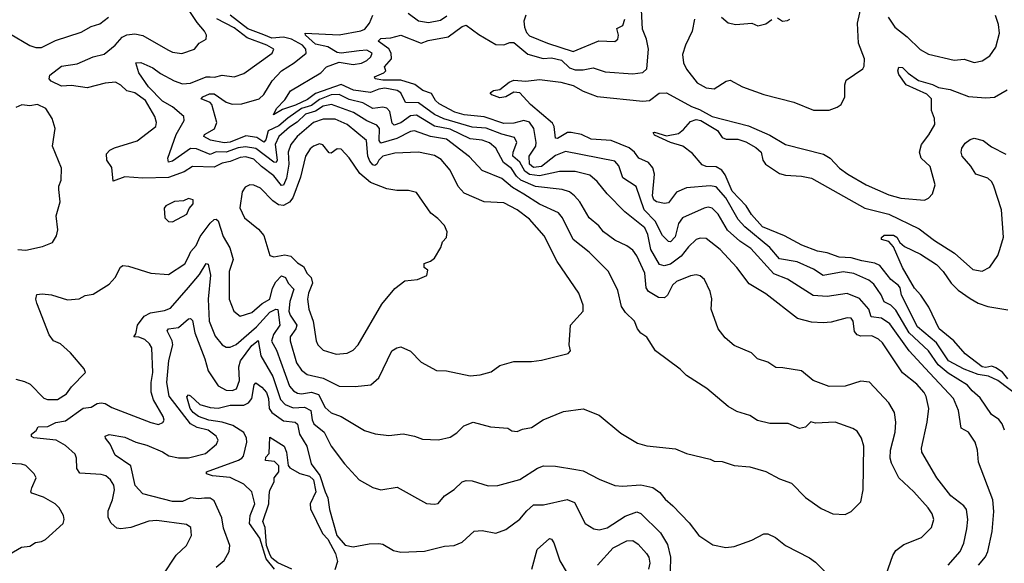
# Model space of a CAD drawing. Extents: x 1552294 to 1694791, y 811929 to 917222.
# Tile 382 of 643: x 1627305 to 1632267, y 906845 to 909583. Entities that reach past the tile are written whole.
import ezdxf

# ---------------------------------------------------------------- set-up
doc = ezdxf.new("R2010")
doc.units = 0

msp = doc.modelspace()

# ---------------------------------------------------------------- linework, layer by layer
at = {"layer": '0CON10XD'}
for points in [[(1627329.1, 907760.9), (1627357.8, 907747.8), (1627426.7, 907676.7), (1627445, 907669.6), (1627495, 907670), (1627541.2, 907698.8), (1627565, 907733.1), (1627636.2, 907805), (1627628.8, 907825), (1627561.1, 907905), (1627510, 907950), (1627475, 907965.4), (1627452.8, 907995), (1627390.8, 908155), (1627386.2, 908175), (1627391.2, 908198.8), (1627417.5, 908202.5), (1627465, 908196.7), (1627545, 908172.2), (1627603.6, 908176.4), (1627635, 908194.2), (1627675, 908200.8), (1627755, 908250), (1627785, 908284), (1627812.9, 908337.1), (1627825, 908344.3), (1627852.2, 908342.2), (1627965, 908305.6), (1628055, 908300), (1628137.2, 908352.8), (1628154.1, 908385), (1628167.1, 908415), (1628194.8, 908445.2), (1628215, 908490), (1628265, 908558.2), (1628285, 908576.9), (1628295, 908577.3), (1628305, 908568.9), (1628330.1, 908490.1), (1628364.3, 908434.3), (1628380.3, 908375), (1628359.7, 908315), (1628361.2, 908175), (1628383.1, 908115), (1628415, 908089.4), (1628475, 908107.3), (1628526.2, 908153.8), (1628565, 908174.8), (1628578.7, 908231.3), (1628595, 908262.1), (1628625, 908292.5), (1628644.5, 908285), (1628657.2, 908255), (1628687, 908225), (1628666.1, 908163.9), (1628661.4, 908115), (1628667.9, 908095), (1628701.3, 908045), (1628696.9, 908025), (1628667.1, 907985), (1628667.1, 907965), (1628700.3, 907855), (1628725, 907817.9), (1628754.2, 907795.8), (1628835, 907777.7), (1628915, 907737.7), (1628995, 907734.5), (1629075, 907744.3), (1629115, 907778.8), (1629180.8, 907915), (1629205, 907930.8), (1629225, 907935.7), (1629275, 907912.5), (1629328.7, 907858.7), (1629405, 907816), (1629455, 907814), (1629575, 907789.1), (1629625.5, 907794.5), (1629680.3, 907809.7), (1629725, 907841.4), (1629795, 907860.8), (1629885, 907860.8), (1629935, 907868), (1630069.2, 907900.8), (1630080, 907915), (1630074, 907945), (1630080, 908045), (1630144.2, 908115), (1630144.2, 908145), (1630122.5, 908205), (1630013.6, 908365), (1629948.2, 908495), (1629875, 908577.5), (1629812.5, 908625), (1629745, 908661.1), (1629645, 908664.6), (1629545, 908708.5), (1629515, 908742.5), (1629474.5, 908825), (1629428.2, 908878.2), (1629395, 908898.9), (1629315, 908915.4), (1629195, 908911.3), (1629135.4, 908895), (1629115, 908875.3), (1629104.8, 908855.2), (1629095, 908848.8), (1629085, 908851.6), (1629069.4, 908869.4), (1629058.9, 908895), (1629052.5, 908975), (1629004.5, 909014.5), (1628955, 909055.6), (1628895, 909081), (1628835, 909082.3), (1628785, 909064.3), (1628702.6, 908995), (1628671.9, 908955), (1628657.8, 908915), (1628660.9, 908855), (1628650.1, 908785), (1628635, 908750), (1628625, 908747.6), (1628585, 908795.6), (1628523.1, 908843.1), (1628485, 908880.9), (1628445, 908891.7), (1628415, 908888.4), (1628365, 908868.4), (1628325, 908860.2), (1628285, 908840.8), (1628175, 908843.5), (1628133.3, 908816.7), (1628055, 908787.2), (1627925, 908785.2), (1627835, 908791.6), (1627775, 908768.8), (1627768.8, 908838.8), (1627743.5, 908875), (1627742.8, 908907.2), (1627758.9, 908925), (1627782.9, 908937.1), (1627896.9, 908973.1), (1627990.6, 909045), (1627993.6, 909065), (1627985.4, 909095), (1627939.1, 909175), (1627885, 909214), (1627845, 909224.4), (1627815, 909253.1), (1627787.6, 909267.6), (1627735, 909263.4), (1627645, 909240.2), (1627565, 909251.9), (1627515, 909247.8), (1627462.8, 909272.8), (1627453.3, 909285), (1627456.2, 909303.8), (1627515, 909348.1), (1627595, 909361.2), (1627675, 909395.9), (1627730.4, 909409.6), (1627786, 909454), (1627820.4, 909495), (1627845, 909506.3), (1627885, 909511.1), (1627925, 909503.3), (1628050.7, 909430.7), (1628075, 909418.5), (1628122.2, 909412.2), (1628186.3, 909433.7), (1628208.8, 909465), (1628243.8, 909485), (1628245.9, 909504.1), (1628236.7, 909525), (1628198.5, 909568.5), (1628042.6, 909805)], [(1632138.1, 906835), (1632172.6, 906877.4), (1632185, 906903.8), (1632206, 907005), (1632214.7, 907105), (1632209.2, 907165), (1632137.9, 907355), (1632131.5, 907415), (1632120, 907455), (1632087.5, 907505), (1632050.6, 907525), (1632035.9, 907615), (1632011.8, 907675), (1631868, 907828), (1631788.2, 907915), (1631691.2, 908051.2), (1631649.1, 908079.1), (1631595.5, 908085.5), (1631585, 908125.4), (1631537.8, 908177.8), (1631475, 908204.1), (1631375, 908188.6), (1631304, 908194), (1631175, 908275.3), (1631105, 908302.9), (1630989.7, 908429.7), (1630935, 908467.4), (1630872, 908522), (1630825, 908602.7), (1630795, 908633.8), (1630775, 908638), (1630755, 908633.9), (1630645, 908585.5), (1630625, 908555.7), (1630608.5, 908488.5), (1630585, 908463.6), (1630575, 908465.5), (1630545, 908495.9), (1630507.5, 908567.6), (1630452.7, 908625), (1630412.1, 908742.1), (1630345, 908786.5), (1630325, 908846.7), (1630305, 908870), (1630055, 908919), (1630005, 908898.6), (1629935, 908844.1), (1629895, 908838.2), (1629874.3, 908854.3), (1629872.2, 908895), (1629905.7, 908945), (1629908.4, 908965), (1629896.6, 909035), (1629875, 909067.5), (1629845, 909075.3), (1629795, 909061.9), (1629745, 909059.8), (1629645, 909093.6), (1629545, 909103), (1629497.1, 909117.1), (1629418.2, 909158.2), (1629400.7, 909175), (1629380.3, 909210.3), (1629335.8, 909225.8), (1629295.7, 909255.7), (1629225, 909278.7), (1629135, 909278), (1629096.2, 909285), (1629093.3, 909295), (1629140, 909315), (1629150, 909325), (1629143.8, 909345), (1629179.3, 909385), (1629176.4, 909415), (1629165.2, 909435.2), (1629111.8, 909475), (1629125, 909488.2), (1629175, 909491.8), (1629225, 909505.6), (1629327.5, 909465), (1629362.7, 909477.3), (1629464.2, 909495.8), (1629535, 909548.6), (1629555, 909555.8), (1629618.9, 909508.9), (1629705, 909457.8), (1629744.6, 909455.4), (1629775, 909468.2), (1629795, 909468.2), (1629865, 909408.4), (1629942.6, 909387.4), (1629985, 909390.3), (1630035, 909379.3), (1630075, 909340.4), (1630105, 909330.6), (1630145, 909330.6), (1630195, 909340.4), (1630255, 909320.8), (1630395, 909310.2), (1630445, 909316.8), (1630465, 909336), (1630474, 909435), (1630464, 909485), (1630444.4, 909535), (1630437.1, 909665)], [(1630705.9, 909585), (1630694.8, 909525.2), (1630659.8, 909455), (1630645, 909406.7), (1630650, 909365), (1630665, 909334), (1630718.6, 909265), (1630765, 909238.9), (1630805.3, 909234.7), (1630865, 909272.9), (1630885, 909277.8), (1630947.5, 909245), (1631055.6, 909205.6), (1631206.9, 909166.9), (1631305, 909127.3), (1631385, 909126.9), (1631425, 909141.4), (1631444.4, 909155.6), (1631464.2, 909195), (1631462.9, 909255), (1631471.1, 909278.9), (1631553.8, 909335), (1631561.5, 909348.5), (1631562.3, 909385), (1631533.1, 909465), (1631527.5, 909565), (1631551.4, 909668.6)], [(1627252.7, 909512.7), (1627355, 909452), (1627386.7, 909443.3), (1627415, 909442.9), (1627485, 909478.5), (1627615, 909520.4), (1627665, 909548.2), (1627708.3, 909561.7), (1627751.4, 909595)], [(1628025, 906781.9), (1628093.8, 906886.2), (1628145.6, 906935), (1628170.4, 906985), (1628167.5, 907025), (1628145, 907039.6), (1627995, 907060.7), (1627955, 907056.2), (1627864.7, 907025.3), (1627815, 907018.2), (1627795, 907022.5), (1627765, 907047.5), (1627749.7, 907075), (1627750.6, 907109.4), (1627772.4, 907165), (1627782.2, 907215), (1627778.8, 907238.8), (1627762.7, 907265), (1627738.1, 907285), (1627715, 907292.9), (1627608, 907298), (1627592.6, 907322.6), (1627591.3, 907375), (1627583.5, 907395), (1627535, 907438.8), (1627488, 907465), (1627375, 907477.3), (1627364, 907484), (1627364, 907496), (1627386.9, 907513.1), (1627397.1, 907532.9), (1627446, 907534), (1627486.8, 907553.2), (1627535, 907563), (1627625, 907626), (1627665, 907631.6), (1627695, 907649.2), (1627715, 907653.6), (1627735, 907650.3), (1627769.3, 907629.3), (1627965, 907554.5), (1628005, 907544.3), (1628026.7, 907553.3), (1628032.5, 907565), (1628027.8, 907585), (1627978.8, 907668.8), (1627967.6, 907707.6), (1627966.4, 907755), (1627975.8, 907805), (1627970.2, 907930.2), (1627959.4, 907949.4), (1627935, 907972), (1627905, 907983.8), (1627880, 907985), (1627890, 908000), (1627897.8, 908045), (1627931.2, 908088.8), (1627964.3, 908105.7), (1628035, 908118.7), (1628065, 908130.4), (1628155.4, 908234.6), (1628210.7, 908299.3), (1628245, 908354.2), (1628255, 908352), (1628265.9, 908295.9), (1628253.8, 908175), (1628259.8, 908065), (1628289.5, 907989.5), (1628325, 907945.5), (1628345, 907932.9), (1628365, 907934.1), (1628395, 907947.1), (1628498.5, 908035), (1628565, 908109.1), (1628595, 908124.7), (1628605, 908123.6), (1628615.7, 908045), (1628583, 907997), (1628574.3, 907964.3), (1628599.1, 907919.1), (1628665, 907736.2), (1628685, 907712.8), (1628705, 907701), (1628725, 907698.4), (1628775, 907706.4), (1628811.2, 907695), (1628845, 907628.8), (1628875, 907602.5), (1628924.2, 907584.2), (1629043.3, 907513.3), (1629097.1, 907497.1), (1629165, 907488.9), (1629236.8, 907496.8), (1629295, 907485.8), (1629335, 907470.8), (1629415, 907467.5), (1629475, 907480), (1629508.3, 907501.7), (1629543.4, 907536.6), (1629590, 907555), (1629677.3, 907532.7), (1629765, 907526), (1629785, 907512.5), (1629811.7, 907508.3), (1629838.8, 907521.2), (1629885, 907528.6), (1629942.9, 907567.1), (1630045, 907609.4), (1630145, 907622.9), (1630225, 907590.8), (1630335, 907500), (1630419.3, 907449.3), (1630465, 907436.7), (1630610.6, 907420.6), (1630665, 907398.6), (1630785, 907370), (1630805, 907360), (1630845, 907357.5), (1630905, 907337.5), (1630985, 907331.2), (1631065, 907307.1), (1631135, 907270), (1631195, 907248.8), (1631265, 907176.7), (1631345, 907121.2), (1631403.2, 907093.2), (1631465, 907090), (1631495, 907106.2), (1631543.8, 907155), (1631555.6, 907215), (1631560, 907435), (1631547.1, 907475), (1631525, 907510.8), (1631504.6, 907524.6), (1631415, 907555.6), (1631315, 907551.4), (1631292.9, 907557.1), (1631265, 907530.8), (1631235.6, 907524.4), (1631178.3, 907548.3), (1631085, 907548.6), (1631023.4, 907563.4), (1630985, 907589.2), (1630919.7, 907609.7), (1630875, 907634.2), (1630767.5, 907725), (1630665, 907791.2), (1630633, 907823), (1630508.8, 907915), (1630465, 907983.8), (1630435, 908003.8), (1630418, 908025), (1630402.9, 908065), (1630358.1, 908108.1), (1630337.6, 908137.6), (1630318.7, 908218.7), (1630272.7, 908315), (1630175, 908411.8), (1630095, 908476.5), (1630040.3, 908585), (1630020.6, 908610.6), (1629925, 908653.8), (1629845, 908704.4), (1629787.8, 908737.8), (1629735, 908782.4), (1629635, 908822.9), (1629571.4, 908891.4), (1629455, 908981.5), (1629375, 908994.2), (1629295, 909023.3), (1629275, 909019.7), (1629206.2, 908983.8), (1629125, 908961.4), (1629116.9, 908975), (1629117.3, 909035), (1629105, 909052.1), (1629055, 909073), (1628986.9, 909115), (1628875.4, 909155.4), (1628835, 909147.6), (1628795, 909121.5), (1628745, 909107.1), (1628703.4, 909066.6), (1628665, 909042), (1628611.2, 908995), (1628591.5, 908955), (1628603.1, 908875), (1628596.6, 908863.4), (1628585, 908865.2), (1628495, 908933.3), (1628442.5, 908942.5), (1628405, 908937.9), (1628345, 908914.9), (1628295, 908917.3), (1628265, 908903.5), (1628195, 908932), (1628165, 908934.3), (1628075, 908870.9), (1628053.8, 908865), (1628051.2, 908885), (1628093.3, 909005), (1628133.2, 909075), (1628131.1, 909095), (1628075, 909144), (1628025, 909172.7), (1627954.3, 909245), (1627904.7, 909315), (1627890, 909365), (1627915, 909367.9), (1627975, 909340.6), (1628015, 909311.4), (1628082.5, 909275), (1628125, 909259.6), (1628166.3, 909263.7), (1628245, 909294.3), (1628265, 909295.2), (1628287.1, 909292.9), (1628325, 909303.3), (1628385, 909294.5), (1628435, 909311.4), (1628577.5, 909415), (1628585.8, 909435), (1628549.4, 909455), (1628450.9, 909490.9), (1628385, 909542), (1628297.6, 909587.6)], [(1630038.2, 908728.2), (1629905, 908742.3), (1629831.3, 908775), (1629809.2, 908795), (1629782.8, 908832.8), (1629743.1, 908863.1), (1629704.1, 908935), (1629672.9, 908962.9), (1629635.2, 908975.2), (1629575, 908982.9), (1629475, 909032), (1629395, 909046.2), (1629305, 909101.2), (1629275, 909098.3), (1629225, 909063.3), (1629192, 909052), (1629181.8, 909061.8), (1629170.8, 909120.8), (1629155, 909137.3), (1629135, 909142.4), (1629085, 909135.2), (1629034.4, 909164.4), (1628965, 909180.1), (1628915, 909206), (1628875, 909203.6), (1628815, 909180.6), (1628775, 909150.2), (1628725.3, 909134.7), (1628656.5, 909086.5), (1628611.5, 909048.6), (1628556.9, 909023.1), (1628545, 908977.5), (1628535, 908966.7), (1628499.4, 908989.4), (1628445, 908997.8), (1628365, 908965.8), (1628335, 908961.9), (1628266.4, 908976.4), (1628233.2, 908995), (1628236.7, 909005), (1628287, 909033), (1628299, 909065), (1628272.9, 909155), (1628264.6, 909165), (1628220, 909185), (1628227.1, 909195), (1628261.2, 909208.8), (1628285, 909209.6), (1628345, 909167.2), (1628375, 909157.1), (1628425, 909158.4), (1628511.1, 909185), (1628535, 909206.5), (1628577.1, 909275), (1628625, 909325.4), (1628687.3, 909365), (1628748.5, 909415), (1628747.6, 909435), (1628730.7, 909455), (1628675.2, 909485), (1628635, 909494.2), (1628575, 909490.2), (1628535, 909506.9), (1628455, 909536.9), (1628365.7, 909605)], [(1631983.9, 906836.1), (1632045.4, 906905), (1632063.1, 906946.9), (1632078.8, 907018.8), (1632083.4, 907065), (1632076.1, 907115), (1632064.1, 907134.1), (1631997.5, 907185), (1631926.7, 907275), (1631851.9, 907405), (1631850, 907425), (1631879.2, 907555), (1631886.8, 907625), (1631873.8, 907685), (1631863.1, 907705), (1631826.7, 907746.7), (1631755, 907804.5), (1631652.9, 907955), (1631633.6, 907973.6), (1631599.7, 907989.7), (1631545, 907988.5), (1631525, 907995.6), (1631513.1, 908013.1), (1631505.4, 908065), (1631495, 908078.9), (1631475, 908081.5), (1631395, 908059.6), (1631355, 908055.4), (1631295, 908060), (1631225, 908077.1), (1631065, 908201.4), (1630982.1, 908252.1), (1630918.5, 908335), (1630835.4, 908425), (1630765, 908480.9), (1630735, 908482.9), (1630715, 908475.4), (1630675, 908438.2), (1630638.4, 908391.6), (1630585, 908351.4), (1630552.7, 908342.7), (1630529.8, 908349.8), (1630486.4, 908425), (1630471, 908501), (1630454.8, 908535), (1630354.8, 908614.8), (1630265.5, 908705), (1630215, 908768.5), (1630179, 908799), (1630105, 908818.9), (1630025, 908818.3), (1629925, 908795.6), (1629875, 908803.5), (1629850.2, 908820.2), (1629825, 908864.8), (1629790.9, 908895), (1629792, 908915), (1629810.8, 908965), (1629799, 908989), (1629735, 909005.4), (1629655, 909036.9), (1629585, 909041.8), (1629443, 909083), (1629394.7, 909104.7), (1629315, 909163.9), (1629248.6, 909165), (1629225.3, 909215), (1629206.7, 909226.7), (1629145, 909237.6), (1629115, 909233.2), (1629073.4, 909216.6), (1628987.1, 909227.1), (1628925, 909256.2), (1628795, 909211.5), (1628755, 909181.4), (1628695, 909152.4), (1628629.8, 909130.2), (1628584, 909104), (1628598.8, 909135), (1628641.2, 909178.8), (1628668.9, 909225), (1628822.2, 909315), (1628850.8, 909345), (1628915, 909368.8), (1628985, 909357.3), (1629026.9, 909363.1), (1629055, 909377.4), (1629074.3, 909395), (1629081.2, 909415), (1629055, 909428.7), (1629015, 909426.4), (1628925, 909414.2), (1628905, 909416.9), (1628856.9, 909446.9), (1628795, 909460.3), (1628744.4, 909505), (1628743.3, 909515), (1628915, 909506.4), (1629023.8, 909526.2), (1629044.6, 909535), (1629068.4, 909565), (1629085, 909605.4)], [(1629263.3, 909615), (1629315, 909577.7), (1629365, 909569), (1629425, 909581.2), (1629457.5, 909602.5)], [(1629856.4, 909606.4), (1629845.6, 909575), (1629848.5, 909545), (1629858.6, 909518.6), (1629875, 909501.4), (1629964.5, 909464.5), (1630095, 909421.9), (1630224.1, 909475.9), (1630305, 909472.9), (1630319.2, 909485), (1630322.9, 909505), (1630315, 909538.8), (1630345, 909553.8), (1630354.1, 909585.9)], [(1630842, 909595), (1630875, 909566.2), (1630915, 909558), (1630995, 909565.8), (1631025, 909552.5), (1631065, 909562), (1631095, 909583.8)], [(1631125, 909592.5), (1631150, 909575), (1631175, 909578.8), (1631186, 909585)], [(1631682.7, 909595), (1631715.3, 909545.3), (1631777, 909497), (1631842.9, 909432.9), (1631885, 909408.9), (1632015, 909379.5), (1632065, 909383.5), (1632115, 909366.7), (1632155, 909375.5), (1632195, 909401.5), (1632224.5, 909445), (1632242.5, 909515), (1632238.5, 909558.5), (1632223.8, 909603.8)], [(1632268.7, 907515), (1632256.6, 907546.6), (1632239.1, 907569.1), (1632203.6, 907595), (1632145, 907677.8), (1632105, 907713.1), (1632082.3, 907742.3), (1631985, 907803.3), (1631934.7, 907844.7), (1631885, 907915.7), (1631788.6, 908005), (1631720.3, 908120.3), (1631695, 908145.3), (1631661.4, 908161.4), (1631647.1, 908197.1), (1631610.3, 908250.3), (1631585, 908271.2), (1631509.2, 908305), (1631455, 908312.3), (1631355, 908294), (1631306.3, 908326.3), (1631223.3, 908363.3), (1631135, 908379.1), (1631086.2, 908436.2), (1630960.2, 908540.2), (1630926.1, 908576.1), (1630863, 908685), (1630815, 908741.2), (1630785, 908746.5), (1630665, 908736.4), (1630615.2, 908714.8), (1630575, 908660.4), (1630555, 908657.3), (1630515, 908664.8), (1630501.6, 908675), (1630493.8, 908695), (1630503.8, 908805), (1630496.4, 908836.4), (1630473.7, 908863.7), (1630424.8, 908884.8), (1630403.9, 908915), (1630377.2, 908937.2), (1630285, 908974), (1630185, 908980.8), (1630137.1, 909005), (1630085, 909014.8), (1630065, 909014.4), (1630015, 908984.7), (1630005.6, 908985.6), (1629999.2, 909045), (1629990.9, 909060.9), (1629879.2, 909155), (1629825, 909214.4), (1629795, 909217.5), (1629755, 909194.5), (1629725, 909189.6), (1629685, 909203.5), (1629676, 909215), (1629693.1, 909226.9), (1629725, 909230.9), (1629771.7, 909268.3), (1629795, 909277.7), (1629855, 909274), (1629925, 909282.2), (1630032.7, 909267.3), (1630095, 909251.3), (1630145, 909223.1), (1630215, 909196.5), (1630445, 909172.4), (1630479.1, 909175), (1630527.7, 909212.3), (1630565, 909214.4), (1630690, 909145), (1630730.5, 909130.5), (1630795.4, 909095), (1630978.8, 909048.8), (1631085, 909000.8), (1631165, 908954.3), (1631356.7, 908905), (1631388.8, 908885), (1631437.1, 908835), (1631479.4, 908805), (1631571, 908751), (1631685, 908700.9), (1631745, 908684.1), (1631865, 908674.3), (1631885.5, 908684.5), (1631905.8, 908705), (1631919.2, 908750.8), (1631893.2, 908843.2), (1631848.1, 908885), (1631839.1, 908915), (1631850, 908955), (1631887.7, 909002.3), (1631917.9, 909055), (1631915.9, 909085), (1631900.9, 909125), (1631901.2, 909185), (1631877.5, 909207.5), (1631773.1, 909255), (1631735, 909306), (1631730, 909325), (1631735, 909344), (1631755, 909341.5), (1631782.7, 909312.7), (1631835, 909276.4), (1631905, 909255.6), (1631935, 909240.6), (1631995, 909231.1), (1632086.5, 909196.5), (1632175, 909188.5), (1632217.7, 909192.3), (1632281.2, 909228.8)], [(1627295, 908424.6), (1627335, 908421.9), (1627419.7, 908440.3), (1627469.7, 908460.3), (1627490, 908495), (1627497.5, 908525), (1627488, 908595), (1627508, 908665), (1627502, 908728), (1627501.2, 908745), (1627514.2, 908775), (1627515.8, 908835), (1627470.6, 908945), (1627483.8, 909035), (1627468, 909085), (1627435.6, 909135), (1627395, 909155.4), (1627355, 909148.9), (1627315, 909153.4), (1627285, 909140)], [(1632345, 907680.8), (1632235, 907765.7), (1632187.8, 907787.8), (1632136.2, 907796.2), (1632065, 907822.7), (1631986.5, 907865), (1631926.3, 907955), (1631830.3, 908035), (1631749.8, 908195), (1631742.2, 908232.2), (1631734.1, 908244.1), (1631695.8, 908275), (1631639.2, 908345), (1631615, 908357.1), (1631549, 908369), (1631495, 908383.5), (1631435, 908387.5), (1631375, 908408.4), (1631326.4, 908416.4), (1631246.5, 908446.5), (1631158.9, 908495), (1631049, 908539), (1630992.3, 908602.3), (1630965.6, 908645.6), (1630895, 908719.8), (1630861.1, 908801.1), (1630844.3, 908824.3), (1630815, 908841.6), (1630765, 908843.8), (1630745, 908851.5), (1630695, 908908.8), (1630647.5, 908945), (1630585, 908963.5), (1630505, 909001.1), (1630497.5, 909015), (1630503.5, 909016.5), (1630565, 908998.5), (1630625, 909009.2), (1630650.8, 909029.2), (1630685, 909069.3), (1630715, 909080.9), (1630737.5, 909075), (1630821.8, 909025), (1630845, 908988.8), (1630865, 908980.9), (1630925, 908980.4), (1630965, 908967.1), (1631015, 908939.2), (1631042.3, 908915), (1631050, 908875), (1631063.3, 908855), (1631135, 908808.4), (1631165, 908799.3), (1631245, 908795.4), (1631295, 908783.8), (1631565, 908633.5), (1631685, 908602.5), (1631839, 908529), (1631915, 908471.3), (1632016.6, 908406.6), (1632108.8, 908325), (1632155, 908316.7), (1632193.8, 908336.2), (1632234.4, 908395), (1632245.4, 908424.6), (1632262.6, 908487.4), (1632253.6, 908625), (1632215.4, 908745), (1632205, 908765.5), (1632185, 908784.6), (1632124.5, 908805), (1632098.5, 908845), (1632054.4, 908895), (1632049.5, 908915), (1632053.1, 908935), (1632069.8, 908960.2), (1632095, 908979.2), (1632115, 908985.6), (1632161.2, 908975), (1632202.1, 908942.1), (1632275, 908906.2)], [(1628898.9, 907898.9), (1628955, 907903.6), (1628985, 907918.9), (1629010.5, 907945), (1629130.1, 908149.9), (1629195, 908228.1), (1629245, 908267.5), (1629310, 908275), (1629357.5, 908295), (1629361.7, 908321.7), (1629343.3, 908335), (1629343.3, 908355), (1629375, 908366.7), (1629395, 908382.5), (1629426.7, 908435), (1629436.4, 908463.6), (1629456.2, 908485), (1629460, 908515), (1629445, 908546.2), (1629412.1, 908582.1), (1629377.6, 908607.6), (1629305, 908712.5), (1629265, 908723.1), (1629205, 908722.5), (1629155, 908731.1), (1629072, 908762), (1629018.3, 908808.3), (1628965, 908886.9), (1628925, 908931.1), (1628905, 908932.5), (1628875, 908910.5), (1628865, 908911.8), (1628832.4, 908952.4), (1628815, 908957.3), (1628785, 908945.4), (1628768.3, 908931.7), (1628744.7, 908895), (1628719.7, 908790.3), (1628681.2, 908685), (1628665, 908663.2), (1628635, 908646.8), (1628609.7, 908649.7), (1628580.4, 908670.4), (1628517.5, 908735), (1628485, 908749.4), (1628465, 908751.4), (1628441.4, 908738.6), (1628426, 908715), (1628414.4, 908635), (1628438, 908585), (1628507.8, 908527.8), (1628535.5, 908495.5), (1628565.8, 908395.8), (1628585, 908388.6), (1628641.2, 908398.8), (1628671.9, 908391.9), (1628705, 908358.2), (1628735, 908339.2), (1628753.3, 908305), (1628774, 908284), (1628781, 908255), (1628760.6, 908205), (1628755.4, 908175), (1628761.8, 908125), (1628783.1, 908065), (1628798.9, 907965), (1628808.1, 907945), (1628835, 907918.9), (1628898.9, 907898.9)], [(1631672.1, 906787.9), (1631705, 906883.3), (1631720.4, 906909.6), (1631760.7, 906939.3), (1631850, 906975), (1631900, 907025), (1631911.4, 907065), (1631904.5, 907094.5), (1631882.9, 907125), (1631811.2, 907205), (1631735.4, 907275), (1631698.8, 907348.8), (1631692.8, 907375), (1631694.1, 907415), (1631717.1, 907505), (1631721.3, 907555), (1631714, 907604), (1631685, 907652.9), (1631587.8, 907757.8), (1631545, 907761.5), (1631465, 907737.1), (1631385, 907735.4), (1631304, 907765), (1631245, 907814), (1631150.5, 907829.5), (1631115, 907830.8), (1631075, 907857.5), (1631023.3, 907875), (1630992.5, 907905), (1630905, 907941.4), (1630860.6, 907980.6), (1630824.5, 908025), (1630789.1, 908125), (1630793, 908177), (1630784.1, 908214.1), (1630756.9, 908275), (1630735, 908292.9), (1630715, 908296.9), (1630685, 908292.7), (1630615, 908264.6), (1630595, 908245.5), (1630568.9, 908195), (1630555, 908182.2), (1630525, 908183.6), (1630473.3, 908213.3), (1630461.5, 908231.5), (1630455, 908305.8), (1630415, 908393.1), (1630395, 908421.9), (1630364, 908444), (1630305, 908471.5), (1630246.7, 908515), (1630223.8, 908543.8), (1630175.3, 908585.3), (1630128.5, 908665), (1630101.8, 908695), (1630075.6, 908715.6), (1630038.2, 908728.2)], [(1628075, 908564.4), (1628146.3, 908603.7), (1628158, 908632), (1628178.8, 908655), (1628178.8, 908675), (1628155, 908682), (1628130, 908670), (1628085, 908667.8), (1628041.2, 908645), (1628033, 908633), (1628036.2, 908585), (1628055, 908567.1), (1628075, 908564.4)], [(1632285, 907774.3), (1632257.6, 907807.6), (1632225, 907829.1), (1632205, 907837.2), (1632175, 907831.4), (1632155, 907834.9), (1632070.1, 907900.1), (1632013.4, 907965), (1631939.5, 908025), (1631887.1, 908135), (1631847.3, 908195), (1631815, 908231.3), (1631785, 908282.7), (1631753.7, 908335), (1631709.2, 908439.2), (1631685, 908465.5), (1631648.6, 908475), (1631648.9, 908485), (1631662.6, 908497.4), (1631708.3, 908498.3), (1631725, 908487.5), (1631741.1, 908461.1), (1631765, 908440.5), (1631845, 908401.1), (1631925, 908349.5), (1631960, 908315), (1631999.1, 908255), (1632035, 908220.4), (1632095, 908177.9), (1632136, 908155), (1632185, 908137.8), (1632285, 908121.2)], [(1628295, 906825.7), (1628335, 906858.8), (1628360, 906905), (1628364, 906935), (1628332.1, 907022.1), (1628323.4, 907073.4), (1628285, 907160), (1628265, 907173.6), (1628236.7, 907173.3), (1628205, 907169.1), (1628165, 907173.8), (1628125, 907155.8), (1628075, 907156.7), (1627924.6, 907194.6), (1627886.1, 907236.1), (1627865, 907336.5), (1627785, 907390), (1627761.1, 907445), (1627737.8, 907475), (1627735.8, 907485), (1627755, 907493.1), (1627835, 907479.7), (1627890, 907455), (1627945, 907440.5), (1628025, 907406.2), (1628056.4, 907386.4), (1628105, 907375.9), (1628155, 907375.7), (1628241.4, 907398.6), (1628296.7, 907445), (1628304.4, 907465), (1628295.5, 907485), (1628254.4, 907515), (1628198.8, 907528.8), (1628165, 907546.5), (1628057.3, 907687.3), (1628046.1, 907755), (1628056.5, 907866.5), (1628076.1, 907945), (1628072.3, 907965), (1628047.2, 908015), (1628054.8, 908025.2), (1628105, 908032), (1628155, 908076.9), (1628165, 908078.6), (1628175, 908068), (1628187.6, 908005), (1628238.4, 907875), (1628254.1, 907815), (1628305, 907737.9), (1628345, 907716.6), (1628375, 907715.3), (1628396.6, 907723.4), (1628412.4, 907765), (1628409.8, 907835), (1628417, 907865), (1628475, 907942.1), (1628506.4, 907966.4), (1628520.2, 907890.2), (1628580, 907785), (1628619.4, 907669.4), (1628642.8, 907645), (1628682.2, 907627.8), (1628740.9, 907630.9), (1628772.4, 907615), (1628777.9, 907567.9), (1628786.9, 907546.9), (1628838.4, 907505), (1628875, 907434.4), (1628941.9, 907345), (1629015.6, 907265.6), (1629085, 907227.1), (1629125, 907215.6), (1629207.8, 907227.8), (1629355, 907146), (1629395, 907142), (1629413.8, 907146.2), (1629445.7, 907184.3), (1629495, 907216.7), (1629535, 907254.4), (1629555, 907262.5), (1629585, 907260.5), (1629665, 907234.4), (1629715, 907236.4), (1629825, 907266.4), (1629915, 907323.8), (1629945, 907336.4), (1630004.5, 907334.5), (1630107.3, 907317.3), (1630145, 907310.9), (1630225, 907268.1), (1630305, 907236.7), (1630342.8, 907232.8), (1630435, 907239.6), (1630496.4, 907226.4), (1630531.3, 907201.3), (1630558.1, 907168.1), (1630596.7, 907135), (1630678.3, 907048.3), (1630728, 906985), (1630798.3, 906938.3), (1630864.2, 906924.2), (1630905, 906929.2), (1630995, 906960.6), (1631055, 906992.5), (1631075, 906992.9), (1631113.8, 906975), (1631165, 906934.4), (1631285, 906872.9), (1631315, 906850.8), (1631410, 906755)], [(1627285, 907772.5), (1627329.1, 907760.9)], [(1628588.7, 906815), (1628547.4, 906867.4), (1628515, 906971.9), (1628463.5, 907045), (1628466.1, 907085), (1628489.5, 907145), (1628475.1, 907205.1), (1628435, 907243.1), (1628365, 907276.9), (1628276.2, 907285), (1628246, 907295), (1628246.2, 907305), (1628407.5, 907365), (1628425, 907373.9), (1628432.4, 907385), (1628449.5, 907455), (1628448.4, 907475), (1628435, 907503.2), (1628378.9, 907538.9), (1628325, 907556), (1628257.9, 907565), (1628205, 907584.8), (1628178.1, 907605), (1628163.4, 907625), (1628146.6, 907683.4), (1628155, 907692.9), (1628165, 907688.5), (1628212.9, 907645), (1628265, 907628.7), (1628305.7, 907625.7), (1628365, 907641.6), (1628435, 907641.5), (1628457.7, 907652.3), (1628474.3, 907675), (1628487, 907743), (1628495, 907754.2), (1628525, 907731.8), (1628547.8, 907705), (1628558.8, 907675), (1628562.6, 907625), (1628575.1, 907605.1), (1628635, 907562.5), (1628693.8, 907555), (1628704.6, 907545), (1628715.2, 907495), (1628752, 907435), (1628773.3, 907345), (1628817, 907287), (1628845, 907204.4), (1628857.1, 907175), (1628866.3, 907115), (1628902.7, 906985), (1628945, 906936.9), (1628985, 906927.5), (1629066.4, 906943.6), (1629115, 906944), (1629135, 906941.2), (1629188.8, 906908.8), (1629225, 906900.4), (1629345, 906906.2), (1629445, 906931.6), (1629495.3, 906934.7), (1629535, 906950.9), (1629595, 907006.7), (1629635, 907010), (1629705, 906997.1), (1629755, 907015.7), (1629825, 907066.7), (1629860.1, 907109.9), (1629895, 907139.4), (1629945, 907139.2), (1630064.6, 907165.4), (1630100.7, 907150.7), (1630154.6, 907044.6), (1630197.6, 907017.6), (1630225, 907013.5), (1630265, 907022.9), (1630357.2, 907082.8), (1630415, 907104.6), (1630435, 907095.5), (1630535, 906998.2), (1630569.5, 906939.5), (1630584.8, 906875), (1630583.4, 906805)], [(1628675.7, 906815.7), (1628605, 906846.9), (1628575, 906869.9), (1628566.5, 906885), (1628547.9, 906935), (1628541, 907025), (1628530, 907055), (1628560.3, 907145), (1628562.7, 907187.3), (1628565, 907212.5), (1628586.7, 907255), (1628587.5, 907275), (1628610, 907305), (1628610, 907335), (1628588.3, 907358.3), (1628543.3, 907363.3), (1628545, 907380), (1628561.7, 907398.3), (1628565, 907480), (1628637.5, 907435), (1628650, 907405), (1628657.5, 907337.5), (1628666.4, 907326.4), (1628717.2, 907297.2), (1628765, 907284.5), (1628785, 907264.4), (1628797.5, 907205), (1628768, 907145), (1628769.7, 907119.7), (1628831.2, 906995), (1628857.1, 906967.1), (1628896.9, 906895), (1628906.7, 906853.3), (1628892.4, 906812.4)], [(1627225, 906874.2), (1627313.2, 906926.8), (1627355, 906931.4), (1627385, 906949.2), (1627415, 906954.3), (1627433.8, 906965), (1627523.8, 907045), (1627528.8, 907065), (1627525.7, 907085.7), (1627503.8, 907123.8), (1627482.9, 907145), (1627425, 907177.3), (1627365, 907197.5), (1627361.2, 907205), (1627366, 907225), (1627387.5, 907275), (1627378, 907295), (1627335, 907336.7), (1627313.9, 907343.9), (1627225, 907348.4)], [(1629885.2, 906814.7), (1629912.1, 906915), (1629975, 906970), (1629985, 906966), (1629997.4, 906947.4), (1630027.2, 906857.2), (1630064.7, 906795)], [(1630217.2, 906835), (1630296.7, 906923.3), (1630365, 906957.5), (1630395, 906959.6), (1630421.7, 906941.7), (1630464.6, 906895), (1630475.9, 906875), (1630481.1, 906845), (1630473.3, 906815)]]:
    msp.add_lwpolyline(points, dxfattribs=at)

doc.saveas('drawing.dxf')
